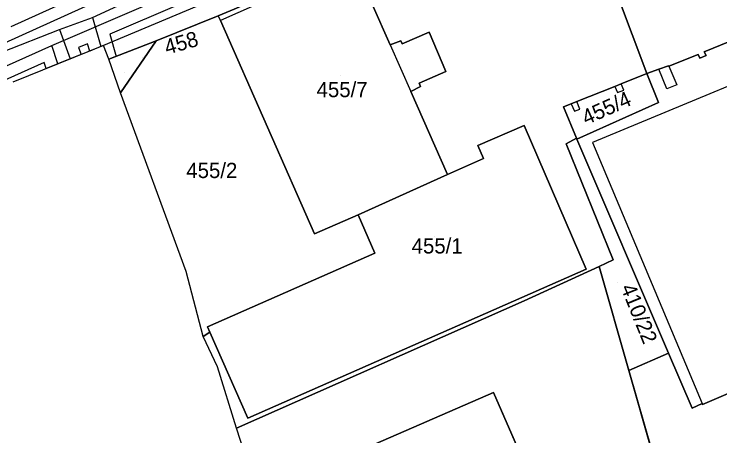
# Model space of a CAD drawing. Extents: x -264070 to -262271, y -1238894 to -1238141.
# Drawn here: x -263900.8 to -263808.2, y -1238642.5 to -1238587.2 of the extents above; entities that cross this region are included whole.
import ezdxf

# ---------------------------------------------------------------- set-up
doc = ezdxf.new("R2010")
doc.units = 0
for name, color, linetype in [('body_kn', 7, 'Continuous'), ('katuz_linie', 7, 'Continuous'), ('kladpar_druhypozemkov', 7, 'Continuous'), ('kladpar_hranice', 7, 'Continuous'), ('kladpar_parcelnecisla', 7, 'Continuous'), ('kladpar_plochy', 7, 'Continuous'), ('kladpar_sipky', 7, 'Continuous'), ('tarchy_linie', 7, 'Continuous'), ('zappar_hrandruhpozemk', 7, 'Continuous'), ('zuob_linie', 7, 'Continuous'), ('zuob_plochy', 7, 'Continuous')]:
    doc.layers.add(name, color=color, linetype=linetype)

msp = doc.modelspace()

# ---------------------------------------------------------------- linework, layer by layer
at = {"layer": 'body_kn'}
for p, q in [((-263890.52, -1238587.61), (-263890.52, -1238587.61)), ((-263890.52, -1238587.61), (-263890.52, -1238587.61)), ((-263874.02, -1238587.4), (-263874.02, -1238587.4)), ((-263873.75, -1238588.01), (-263873.75, -1238588.01)), ((-263873.75, -1238588.01), (-263873.75, -1238588.01)), ((-263894.88, -1238589.22), (-263894.88, -1238589.22)), ((-263894.88, -1238589.22), (-263894.88, -1238589.22)), ((-263846.35, -1238589.53), (-263846.35, -1238589.53)), ((-263888.26, -1238589.8), (-263888.26, -1238589.8)), ((-263895.89, -1238591.28), (-263895.89, -1238591.28)), ((-263891.19, -1238591.06), (-263891.19, -1238591.06)), ((-263889.44, -1238591.43), (-263889.44, -1238591.43)), ((-263889.08, -1238591.29), (-263889.08, -1238591.29)), ((-263882.16, -1238590.7), (-263882.16, -1238590.7)), ((-263882.16, -1238590.7), (-263882.16, -1238590.7)), ((-263851.46, -1238591.23), (-263851.46, -1238591.23)), ((-263851.46, -1238591.23), (-263851.46, -1238591.23)), ((-263850.06, -1238590.67), (-263850.06, -1238590.67)), ((-263849.89, -1238591.1), (-263849.89, -1238591.1)), ((-263892.36, -1238591.57), (-263892.36, -1238591.57)), ((-263890.9, -1238592.03), (-263890.9, -1238592.03)), ((-263810.22, -1238592.14), (-263810.22, -1238592.14)), ((-263893.45, -1238593.05), (-263893.45, -1238593.05)), ((-263892.02, -1238592.48), (-263892.02, -1238592.48)), ((-263888.4, -1238593.1), (-263888.4, -1238593.1)), ((-263887.43, -1238592.73), (-263887.43, -1238592.73)), ((-263811.03, -1238592.47), (-263811.03, -1238592.47)), ((-263810.81, -1238592.96), (-263810.81, -1238592.96)), ((-263809.99, -1238592.61), (-263809.99, -1238592.61)), ((-263896.88, -1238593.54), (-263896.88, -1238593.54)), ((-263895.08, -1238593.71), (-263895.08, -1238593.71)), ((-263895.08, -1238593.71), (-263895.08, -1238593.71)), ((-263814.91, -1238593.95), (-263814.91, -1238593.95)), ((-263814.87, -1238594.03), (-263814.87, -1238594.03)), ((-263814.87, -1238594.03), (-263814.87, -1238594.03)), ((-263896.62, -1238594.33), (-263896.62, -1238594.33)), ((-263844.15, -1238594.72), (-263844.15, -1238594.72)), ((-263817.76, -1238594.98), (-263817.76, -1238594.98)), ((-263817.76, -1238594.98), (-263817.76, -1238594.98)), ((-263816.17, -1238594.41), (-263816.17, -1238594.41)), ((-263847.65, -1238596.25), (-263847.65, -1238596.25)), ((-263847.47, -1238596.69), (-263847.47, -1238596.69)), ((-263821.96, -1238596.66), (-263821.96, -1238596.66)), ((-263821.96, -1238596.66), (-263821.96, -1238596.66)), ((-263821.12, -1238596.32), (-263821.12, -1238596.32)), ((-263815.15, -1238597), (-263815.15, -1238597)), ((-263813.83, -1238596.44), (-263813.83, -1238596.44)), ((-263886.84, -1238597.49), (-263886.84, -1238597.49)), ((-263848.75, -1238597.33), (-263848.75, -1238597.33)), ((-263821.59, -1238597.48), (-263821.59, -1238597.48)), ((-263820.77, -1238597.15), (-263820.77, -1238597.15)), ((-263826.95, -1238598.66), (-263826.95, -1238598.66)), ((-263816.24, -1238598.78), (-263816.24, -1238598.78)), ((-263828.72, -1238599.36), (-263828.72, -1238599.36)), ((-263827.69, -1238598.95), (-263827.69, -1238598.95)), ((-263827.69, -1238598.95), (-263827.69, -1238598.95)), ((-263826.54, -1238599.64), (-263826.54, -1238599.64)), ((-263827.24, -1238599.93), (-263827.24, -1238599.93)), ((-263833.88, -1238601.8), (-263833.88, -1238601.8)), ((-263827, -1238603.47), (-263827, -1238603.47)), ((-263839.96, -1238604.44), (-263839.96, -1238604.44)), ((-263828.37, -1238604.18), (-263828.37, -1238604.18)), ((-263826.95, -1238603.59), (-263826.95, -1238603.59)), ((-263824.9, -1238604.01), (-263824.9, -1238604.01)), ((-263839.22, -1238606.13), (-263839.22, -1238606.13)), ((-263843.93, -1238608.21), (-263843.93, -1238608.21)), ((-263843.93, -1238608.21), (-263843.93, -1238608.21)), ((-263855.65, -1238613.52), (-263855.65, -1238613.52)), ((-263861.38, -1238616.01), (-263861.38, -1238616.01)), ((-263853.47, -1238618.54), (-263853.47, -1238618.54)), ((-263822.18, -1238619.43), (-263822.18, -1238619.43)), ((-263878.25, -1238620.97), (-263878.25, -1238620.97)), ((-263825.72, -1238620.64), (-263825.72, -1238620.64)), ((-263824.02, -1238620.28), (-263824.02, -1238620.28)), ((-263833.87, -1238624.82), (-263833.87, -1238624.82)), ((-263833.87, -1238624.82), (-263833.87, -1238624.82)), ((-263875.45, -1238628.2), (-263875.45, -1238628.2)), ((-263875.14, -1238628.91), (-263875.14, -1238628.91)), ((-263875.99, -1238629.48), (-263875.99, -1238629.48)), ((-263814.9, -1238631.66), (-263814.9, -1238631.66)), ((-263874.14, -1238633.47), (-263874.14, -1238633.47)), ((-263820.12, -1238633.94), (-263820.12, -1238633.94)), ((-263820.12, -1238633.94), (-263820.12, -1238633.94)), ((-263837.89, -1238636.82), (-263837.89, -1238636.82)), ((-263810.51, -1238638.28), (-263810.51, -1238638.28)), ((-263810.45, -1238638.42), (-263810.45, -1238638.42)), ((-263811.8, -1238638.87), (-263811.8, -1238638.87)), ((-263870.16, -1238640.19), (-263870.16, -1238640.19)), ((-263871.64, -1238641.49), (-263871.64, -1238641.49))]:
    msp.add_line(p, q, dxfattribs=at)
at = {"layer": 'katuz_linie'}
msp.add_lwpolyline([(-263855, -1238692.19), (-263856.68, -1238687.73), (-263863.05, -1238668.03), (-263865.08, -1238661.77), (-263871.64, -1238641.49), (-263874.14, -1238633.47), (-263875.99, -1238629.48), (-263878.25, -1238620.97), (-263886.84, -1238597.49), (-263888.4, -1238593.1), (-263889.08, -1238591.29), (-263901, -1238596.1)], dxfattribs=at)
at = {"layer": 'kladpar_druhypozemkov'}
for p, q in [((-263886.39, -1238594.84), (-263886.39, -1238594.84)), ((-263858.04, -1238595.24), (-263858.04, -1238595.24)), ((-263822.64, -1238598.51), (-263822.64, -1238598.51)), ((-263874.04, -1238606.47), (-263874.04, -1238606.47)), ((-263845.66, -1238616.35), (-263845.66, -1238616.35)), ((-263821.6, -1238622.42), (-263821.6, -1238622.42))]:
    msp.add_line(p, q, dxfattribs=at)
at = {"layer": 'kladpar_hranice'}
for points in [[(-263801.02, -1238555.76), (-263814.46, -1238561.65), (-263815.88, -1238562.27), (-263817.98, -1238563.18), (-263820.12, -1238564.11), (-263823.91, -1238565.76), (-263824.53, -1238566.02), (-263854.17, -1238578.75), (-263856.52, -1238579.78), (-263871.93, -1238586.55), (-263874.02, -1238587.4), (-263882.16, -1238590.7), (-263888.4, -1238593.1), (-263889.08, -1238591.29), (-263901, -1238596.1)], [(-263804.75, -1238589.91), (-263810.22, -1238592.14), (-263809.99, -1238592.61), (-263810.81, -1238592.96), (-263811.03, -1238592.47), (-263814.87, -1238594.03), (-263814.91, -1238593.95), (-263816.17, -1238594.41), (-263817.76, -1238594.98), (-263821.59, -1238584.71), (-263820.82, -1238584.42), (-263819.34, -1238583.86), (-263819.87, -1238582.52), (-263817.56, -1238581.5), (-263823.91, -1238565.76)], [(-263821.59, -1238584.71), (-263817.76, -1238594.98), (-263821.12, -1238596.32), (-263821.96, -1238596.66), (-263826.95, -1238598.66), (-263827.69, -1238598.95), (-263828.72, -1238599.36), (-263827, -1238603.47), (-263828.37, -1238604.18), (-263822.18, -1238619.43), (-263824.02, -1238620.28), (-263833.87, -1238624.82), (-263871.64, -1238641.49), (-263874.14, -1238633.47), (-263875.99, -1238629.48), (-263875.14, -1238628.91), (-263870.16, -1238640.19), (-263825.72, -1238620.64), (-263833.88, -1238601.8), (-263839.96, -1238604.44), (-263839.22, -1238606.13), (-263843.93, -1238608.21), (-263848.75, -1238597.33), (-263847.47, -1238596.69), (-263847.65, -1238596.25), (-263844.15, -1238594.72), (-263846.35, -1238589.53), (-263849.89, -1238591.1), (-263850.06, -1238590.67), (-263851.46, -1238591.23), (-263856.29, -1238580.31)], [(-263856.29, -1238580.31), (-263851.46, -1238591.23), (-263850.06, -1238590.67), (-263849.89, -1238591.1), (-263846.35, -1238589.53), (-263844.15, -1238594.72), (-263847.65, -1238596.25), (-263847.47, -1238596.69), (-263848.75, -1238597.33), (-263843.93, -1238608.21), (-263855.65, -1238613.52), (-263861.38, -1238616.01), (-263873.75, -1238588.01), (-263874.02, -1238587.4), (-263871.93, -1238586.55), (-263856.52, -1238579.78), (-263856.29, -1238580.31)], [(-263873.75, -1238588.01), (-263861.38, -1238616.01), (-263855.65, -1238613.52), (-263853.47, -1238618.54), (-263875.45, -1238628.2), (-263875.14, -1238628.91), (-263875.99, -1238629.48), (-263878.25, -1238620.97), (-263886.84, -1238597.49), (-263882.16, -1238590.7), (-263874.02, -1238587.4), (-263873.75, -1238588.01)], [(-263795.02, -1238631.8), (-263810.45, -1238638.42), (-263810.51, -1238638.28), (-263811.8, -1238638.87), (-263814.9, -1238631.66), (-263826.95, -1238603.59), (-263816.24, -1238598.78), (-263817.76, -1238594.98), (-263816.17, -1238594.41), (-263814.91, -1238593.95), (-263814.87, -1238594.03), (-263811.03, -1238592.47), (-263810.81, -1238592.96), (-263809.99, -1238592.61), (-263810.22, -1238592.14), (-263804.75, -1238589.91)], [(-263882.16, -1238590.7), (-263886.84, -1238597.49), (-263888.4, -1238593.1), (-263882.16, -1238590.7)], [(-263817.76, -1238594.98), (-263816.24, -1238598.78), (-263826.95, -1238603.59), (-263827, -1238603.47), (-263828.72, -1238599.36), (-263827.69, -1238598.95), (-263826.95, -1238598.66), (-263821.96, -1238596.66), (-263821.12, -1238596.32), (-263817.76, -1238594.98)], [(-263843.93, -1238608.21), (-263839.22, -1238606.13), (-263839.96, -1238604.44), (-263833.88, -1238601.8), (-263825.72, -1238620.64), (-263870.16, -1238640.19), (-263875.14, -1238628.91), (-263875.45, -1238628.2), (-263853.47, -1238618.54), (-263855.65, -1238613.52), (-263843.93, -1238608.21)], [(-263820.12, -1238633.94), (-263824.02, -1238620.28), (-263822.18, -1238619.43), (-263828.37, -1238604.18), (-263827, -1238603.47), (-263826.95, -1238603.59), (-263814.9, -1238631.66), (-263820.12, -1238633.94)], [(-263833.87, -1238624.82), (-263824.02, -1238620.28), (-263820.12, -1238633.94), (-263817, -1238644.84), (-263815.26, -1238650.24), (-263818.5, -1238651.67), (-263815.99, -1238658.6), (-263813.01, -1238657.21), (-263808.48, -1238671.26), (-263856.68, -1238687.73), (-263863.05, -1238668.03), (-263865.08, -1238661.77), (-263871.64, -1238641.49), (-263833.87, -1238624.82)], [(-263820.12, -1238633.94), (-263814.9, -1238631.66), (-263811.8, -1238638.87), (-263810.51, -1238638.28), (-263810.45, -1238638.42), (-263795.02, -1238631.8), (-263794.52, -1238632.94), (-263787.1, -1238629.77), (-263787.62, -1238628.75), (-263774.73, -1238624.12), (-263774.16, -1238623.88), (-263773.67, -1238624.29), (-263769.61, -1238627.64), (-263769.43, -1238627.66), (-263769.4, -1238627.72), (-263767.68, -1238631.5), (-263767.97, -1238632.12), (-263768.96, -1238634.17), (-263811.92, -1238653), (-263813.31, -1238649.38), (-263815.26, -1238650.24), (-263817, -1238644.84), (-263820.12, -1238633.94)], [(-263849.51, -1238661.59), (-263849.31, -1238662.04), (-263847.98, -1238661.52), (-263843.1, -1238672.52), (-263825.7, -1238664.79), (-263837.89, -1238636.82), (-263855.39, -1238644.45)], [(-263850.61, -1238655.47), (-263855.39, -1238644.45), (-263837.89, -1238636.82), (-263825.7, -1238664.79), (-263843.1, -1238672.52), (-263847.98, -1238661.52), (-263849.31, -1238662.04), (-263849.51, -1238661.59)]]:
    msp.add_lwpolyline(points, dxfattribs=at)
at = {"layer": 'kladpar_plochy'}
for p, q in [((-263833.87, -1238624.82), (-263824.02, -1238620.28)), ((-263824.02, -1238620.28), (-263820.12, -1238633.94)), ((-263871.64, -1238641.49), (-263833.87, -1238624.82)), ((-263820.12, -1238633.94), (-263817, -1238644.84)), ((-263837.89, -1238636.82), (-263855.39, -1238644.45)), ((-263825.7, -1238664.79), (-263837.89, -1238636.82)), ((-263865.08, -1238661.77), (-263871.64, -1238641.49))]:
    msp.add_line(p, q, dxfattribs=at)
for points in [[(-263801.02, -1238555.76), (-263814.46, -1238561.65), (-263815.88, -1238562.27), (-263817.98, -1238563.18), (-263820.12, -1238564.11), (-263823.91, -1238565.76), (-263824.53, -1238566.02), (-263854.17, -1238578.75), (-263856.52, -1238579.78), (-263871.93, -1238586.55), (-263874.02, -1238587.4), (-263882.16, -1238590.7), (-263888.4, -1238593.1), (-263889.08, -1238591.29), (-263901, -1238596.1)], [(-263804.75, -1238589.91), (-263810.22, -1238592.14), (-263809.99, -1238592.61), (-263810.81, -1238592.96), (-263811.03, -1238592.47), (-263814.87, -1238594.03), (-263814.91, -1238593.95), (-263816.17, -1238594.41), (-263817.76, -1238594.98), (-263821.59, -1238584.71), (-263820.82, -1238584.42), (-263819.34, -1238583.86), (-263819.87, -1238582.52), (-263817.56, -1238581.5), (-263823.91, -1238565.76), (-263820.12, -1238564.11), (-263817.98, -1238563.18), (-263815.88, -1238562.27), (-263814.46, -1238561.65), (-263801.02, -1238555.76)], [(-263821.59, -1238584.71), (-263817.76, -1238594.98), (-263821.12, -1238596.32), (-263821.96, -1238596.66), (-263826.95, -1238598.66), (-263827.69, -1238598.95), (-263828.72, -1238599.36), (-263827, -1238603.47), (-263828.37, -1238604.18), (-263822.18, -1238619.43), (-263824.02, -1238620.28), (-263833.87, -1238624.82), (-263871.64, -1238641.49), (-263874.14, -1238633.47), (-263875.99, -1238629.48), (-263875.14, -1238628.91), (-263870.16, -1238640.19), (-263825.72, -1238620.64), (-263833.88, -1238601.8), (-263839.96, -1238604.44), (-263839.22, -1238606.13), (-263843.93, -1238608.21), (-263848.75, -1238597.33), (-263847.47, -1238596.69), (-263847.65, -1238596.25), (-263844.15, -1238594.72), (-263846.35, -1238589.53), (-263849.89, -1238591.1), (-263850.06, -1238590.67), (-263851.46, -1238591.23), (-263856.29, -1238580.31)], [(-263795.02, -1238631.8), (-263810.45, -1238638.42), (-263810.51, -1238638.28), (-263811.8, -1238638.87), (-263814.9, -1238631.66), (-263826.95, -1238603.59), (-263816.24, -1238598.78), (-263817.76, -1238594.98), (-263816.17, -1238594.41), (-263814.91, -1238593.95), (-263814.87, -1238594.03), (-263811.03, -1238592.47), (-263810.81, -1238592.96), (-263809.99, -1238592.61), (-263810.22, -1238592.14), (-263804.75, -1238589.91)]]:
    msp.add_lwpolyline(points, dxfattribs=at)
for points in [[(-263856.29, -1238580.31), (-263851.46, -1238591.23), (-263850.06, -1238590.67), (-263849.89, -1238591.1), (-263846.35, -1238589.53), (-263844.15, -1238594.72), (-263847.65, -1238596.25), (-263847.47, -1238596.69), (-263848.75, -1238597.33), (-263843.93, -1238608.21), (-263855.65, -1238613.52), (-263861.38, -1238616.01), (-263873.75, -1238588.01), (-263874.02, -1238587.4), (-263871.93, -1238586.55), (-263856.52, -1238579.78)], [(-263873.75, -1238588.01), (-263861.38, -1238616.01), (-263855.65, -1238613.52), (-263853.47, -1238618.54), (-263875.45, -1238628.2), (-263875.14, -1238628.91), (-263875.99, -1238629.48), (-263878.25, -1238620.97), (-263886.84, -1238597.49), (-263882.16, -1238590.7), (-263874.02, -1238587.4)], [(-263882.16, -1238590.7), (-263886.84, -1238597.49), (-263888.4, -1238593.1)], [(-263817.76, -1238594.98), (-263816.24, -1238598.78), (-263826.95, -1238603.59), (-263827, -1238603.47), (-263828.72, -1238599.36), (-263827.69, -1238598.95), (-263826.95, -1238598.66), (-263821.96, -1238596.66), (-263821.12, -1238596.32)], [(-263843.93, -1238608.21), (-263839.22, -1238606.13), (-263839.96, -1238604.44), (-263833.88, -1238601.8), (-263825.72, -1238620.64), (-263870.16, -1238640.19), (-263875.14, -1238628.91), (-263875.45, -1238628.2), (-263853.47, -1238618.54), (-263855.65, -1238613.52)], [(-263820.12, -1238633.94), (-263824.02, -1238620.28), (-263822.18, -1238619.43), (-263828.37, -1238604.18), (-263827, -1238603.47), (-263826.95, -1238603.59), (-263814.9, -1238631.66)], [(-263820.12, -1238633.94), (-263814.9, -1238631.66), (-263811.8, -1238638.87), (-263810.51, -1238638.28), (-263810.45, -1238638.42), (-263795.02, -1238631.8), (-263794.52, -1238632.94), (-263787.1, -1238629.77), (-263787.62, -1238628.75), (-263774.73, -1238624.12), (-263774.16, -1238623.88), (-263773.67, -1238624.29), (-263769.61, -1238627.64), (-263769.43, -1238627.66), (-263769.4, -1238627.72), (-263767.68, -1238631.5), (-263767.97, -1238632.12), (-263768.96, -1238634.17), (-263811.92, -1238653), (-263813.31, -1238649.38), (-263815.26, -1238650.24), (-263817, -1238644.84)], [(-263850.61, -1238655.47), (-263855.39, -1238644.45), (-263837.89, -1238636.82), (-263825.7, -1238664.79), (-263843.1, -1238672.52), (-263847.98, -1238661.52), (-263849.31, -1238662.04), (-263849.51, -1238661.59), (-263851.55, -1238662.5), (-263852.1, -1238662.74), (-263852.55, -1238662.93), (-263854.78, -1238657.87), (-263854.57, -1238657.78), (-263851.74, -1238656.53), (-263851.94, -1238656.07)]]:
    msp.add_lwpolyline(points, close=True, dxfattribs=at)
at = {"layer": 'kladpar_sipky'}
msp.add_line((-263884, -1238592.82), (-263884, -1238592.82), dxfattribs=at)
at = {"layer": 'tarchy_linie'}
for p, q in [((-263890.52, -1238587.61), (-263889.44, -1238591.43)), ((-263894.88, -1238589.22), (-263893.45, -1238593.05)), ((-263895.08, -1238593.71), (-263895.89, -1238591.28))]:
    msp.add_line(p, q, dxfattribs=at)
for points in [[(-264057.8, -1238661.22), (-263991.75, -1238634.81), (-263953.59, -1238615.83), (-263902.45, -1238592.17), (-263894.88, -1238589.22), (-263890.52, -1238587.61), (-263805.72, -1238548.49), (-263694.23, -1238497.41), (-263693.7, -1238498.42), (-263678.65, -1238491.83), (-263679.23, -1238490.22), (-263678.17, -1238489.62), (-263617.23, -1238461.76), (-263560.94, -1238435.5), (-263453.59, -1238385.71), (-263376.05, -1238350.16), (-263329.88, -1238328.77)], [(-264056.86, -1238661.79), (-263955.03, -1238615.7), (-263902.06, -1238590.93), (-263806.02, -1238547.49), (-263797.07, -1238543.46), (-263795.62, -1238546.45), (-263792.71, -1238545.26), (-263745.75, -1238523.77), (-263687.85, -1238496.76), (-263647.2, -1238478.29), (-263550.85, -1238434.28), (-263455.49, -1238390.65), (-263404.28, -1238367.05), (-263358.16, -1238345.65), (-263328.12, -1238332.27)], [(-263932.09, -1238607.52), (-263895.89, -1238591.28), (-263861.61, -1238576.56), (-263827.46, -1238561.85), (-263793.34, -1238547.55), (-263780.97, -1238541.82), (-263758.17, -1238531.52), (-263719.48, -1238513.81), (-263691.77, -1238500.91), (-263677.76, -1238494.67), (-263636.19, -1238475.69), (-263619.38, -1238467.98), (-263592.72, -1238455.89), (-263548.26, -1238435.63), (-263506.75, -1238416.44), (-263445.05, -1238388.54), (-263419.8, -1238377.15), (-263374.36, -1238356.49), (-263352.57, -1238346.28), (-263328.15, -1238332.21)], [(-263901.23, -1238588.8), (-263806.68, -1238546.03), (-263796.36, -1238541.38), (-263795.96, -1238542.2), (-263693.5, -1238495.26), (-263692.95, -1238496.29), (-263682.44, -1238491.69), (-263683.79, -1238488.51), (-263702.17, -1238495.56), (-263746.14, -1238514.25), (-263797.13, -1238537.65), (-263848.01, -1238559.99), (-263901.34, -1238584.17)], [(-263794.24, -1238549.72), (-263826.81, -1238563.37), (-263860.96, -1238578.08), (-263888.26, -1238589.8), (-263887.43, -1238592.73), (-263888.4, -1238593.1), (-263889.08, -1238591.29), (-263889.44, -1238591.43), (-263890.9, -1238592.03), (-263891.19, -1238591.06), (-263892.36, -1238591.57), (-263892.02, -1238592.48), (-263893.45, -1238593.05), (-263895.08, -1238593.71), (-263896.62, -1238594.33), (-263896.88, -1238593.54), (-263932.78, -1238609.64)]]:
    msp.add_lwpolyline(points, dxfattribs=at)
at = {"layer": 'zappar_hrandruhpozemk'}
for p, q in [((-263854.59, -1238576.68), (-263889.08, -1238591.29)), ((-263856.29, -1238580.31), (-263873.75, -1238588.01)), ((-263851.46, -1238591.23), (-263848.75, -1238597.33)), ((-263814.87, -1238594.03), (-263813.83, -1238596.44)), ((-263821.96, -1238596.66), (-263821.59, -1238597.48)), ((-263820.77, -1238597.15), (-263821.12, -1238596.32)), ((-263821.59, -1238597.48), (-263820.77, -1238597.15)), ((-263826.54, -1238599.64), (-263826.95, -1238598.66)), ((-263827.69, -1238598.95), (-263827.24, -1238599.93)), ((-263827.24, -1238599.93), (-263826.54, -1238599.64))]:
    msp.add_line(p, q, dxfattribs=at)
for points in [[(-263790.94, -1238589.97), (-263791.76, -1238590.31), (-263824.9, -1238604.01), (-263810.51, -1238638.28)], [(-263813.83, -1238596.44), (-263815.15, -1238597), (-263816.17, -1238594.41)]]:
    msp.add_lwpolyline(points, dxfattribs=at)
at = {"layer": 'zuob_linie'}
msp.add_lwpolyline([(-263855, -1238692.19), (-263856.68, -1238687.73), (-263863.05, -1238668.03), (-263865.08, -1238661.77), (-263871.64, -1238641.49), (-263874.14, -1238633.47), (-263875.99, -1238629.48), (-263878.25, -1238620.97), (-263886.84, -1238597.49), (-263888.4, -1238593.1), (-263889.08, -1238591.29), (-263901, -1238596.1)], dxfattribs=at)
at = {"layer": 'zuob_plochy'}
msp.add_lwpolyline([(-263855, -1238692.19), (-263856.68, -1238687.73), (-263863.05, -1238668.03), (-263865.08, -1238661.77), (-263871.64, -1238641.49), (-263874.14, -1238633.47), (-263875.99, -1238629.48), (-263878.25, -1238620.97), (-263886.84, -1238597.49), (-263888.4, -1238593.1), (-263889.08, -1238591.29), (-263901, -1238596.1)], dxfattribs=at)

# ---------------------------------------------------------------- texts
at = {"layer": 'kladpar_parcelnecisla'}
for s, rotation, p in [('458', 16, (-263880.76, -1238592.527)), ('455/4', 24, (-263825.724, -1238601.771)), ('410/22', 292, (-263821.227, -1238623.048))]:
    msp.add_text(s, height=2, rotation=rotation, dxfattribs=at).set_placement(p)
for s, p in [('455/7', (-263861.112, -1238598.08)), ('455/2', (-263878.216, -1238608.69)), ('455/1', (-263848.63, -1238618.59))]:
    msp.add_text(s, height=2, dxfattribs=at).set_placement(p)

doc.saveas('drawing.dxf')
